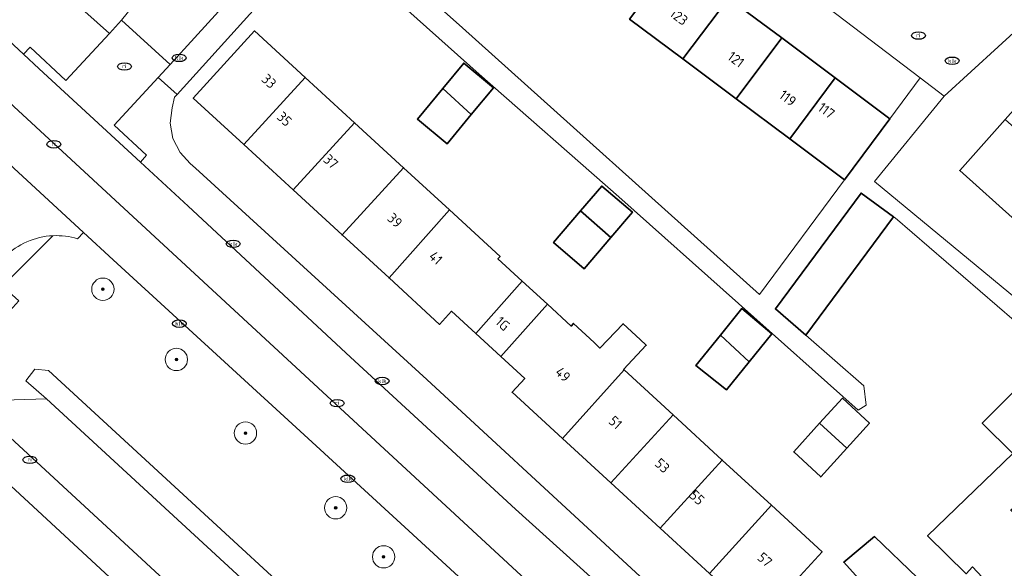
# Model space of a CAD drawing. Header units: metres. Extents: x 103671 to 105190, y 427150 to 429171.
# Tile 267 of 320: x 103787 to 103875, y 429039 to 429088. Entities that reach past the tile are written whole.
import ezdxf
from ezdxf.enums import TextEntityAlignment as Align

# ---------------------------------------------------------------- set-up
doc = ezdxf.new("R2010")
doc.units = ezdxf.units.M
for name, color, linetype, lineweight in [('B-WE-GR-BOOM-S', 253, 'Continuous', 25), ('B-WE-GR-HAAG-GV', 253, 'Continuous', 13), ('B-WE-IE-MEUBILAIR-S', 253, 'Continuous', 25), ('B-WE-OG-BEBOUWING-GV', 253, 'Continuous', 35), ('B-WE-OG-BEBOUWING-T18', 7, 'Continuous', 18), ('B-WE-OG-TERREIN_BEGROEID-GV', 253, 'Continuous', 18), ('B-WE-OG-TERREIN_ERF-GV', 253, 'Continuous', 18), ('B-WE-VH-GESLOTENVERHARDING_ASFALT-GV', 253, 'Continuous', 18), ('B-WE-VH-ONVERHARD_ZAND-GV', 253, 'Continuous', 18), ('B-WE-VH-OPENVERHARDING-GV', 253, 'Continuous', 18), ('B-WE-VH-OPENVERHARDING_BETONSTRAATSTEEN-GV', 253, 'Continuous', 18), ('B-WE-VH-OPENVERHARDING_TEGEL-GV', 253, 'Continuous', 18), ('B-WE-VW-MARKERING_PICTOGRAM-G', 253, 'Continuous', 18)]:
    doc.layers.add(name, color=color, linetype=linetype, lineweight=lineweight)
doc.styles.add('NLCS-ISO', font='NLCS-ISO.ttf')
doc.styles.add('NLCS-ISO-M500-T18', font='NLCS-ISO.ttf', dxfattribs={"height": 0.9})

# ---------------------------------------------------------------- blocks, each defined once
blk = doc.blocks.new('SIE-MEUBILAIR_PUT_KOLK-SO')
blk.add_ellipse((0, 0), major_axis=(1.25, 0), ratio=0.54)
at = {"style": 'NLCS-ISO'}
blk.add_text('klk', height=0.75, dxfattribs=at).set_placement((0.03, 0), align=Align.MIDDLE_CENTER)
blk = doc.blocks.new('SIE-MEUBILAIR_PUT_RIOOLPUT-SO')
blk.add_ellipse((0, 0), major_axis=(1.25, 0), ratio=0.54)
at = {"style": 'NLCS-ISO'}
blk.add_text('ri', height=0.75, dxfattribs=at).set_placement((-0.04, 0.07), align=Align.MIDDLE_CENTER)
blk = doc.blocks.new('SGR-BOOM_GBKN-SO')
at = {"linetype": 'ByBlock', "lineweight": 18}
h = blk.add_hatch(color=0, dxfattribs=at)
h.dxf.hatch_style = 1
edge = h.paths.add_edge_path()
edge.add_arc((0, 0), 0.25, 0, 360)
at = {"color": 0, "linetype": 'ByBlock', "lineweight": 18}
for radius in [2, 0.25]:
    blk.add_circle((0, 0), radius, dxfattribs=at)
at = {"color": 0, "linetype": 'ByBlock', "lineweight": 18, "style": 'NLCS-ISO'}
blk.add_attdef('SOORT', (2.5, 0), '', height=1.5, dxfattribs=at)

msp = doc.modelspace()

# ---------------------------------------------------------------- linework, layer by layer
at = {"layer": 'B-WE-GR-HAAG-GV', "flags": 128}
msp.add_lwpolyline([(103789.328, 429056.813), (103788.097, 429056.944), (103787.27, 429055.877), (103789.143, 429054.262), (103825.575, 429020.723), (103826.145, 429020.198), (103827.806, 429020.957), (103825.962, 429023.088)], close=True, dxfattribs=at)
at = {"layer": 'B-WE-OG-BEBOUWING-GV', "flags": 128}
for points in [[(103850.353, 429090.216), (103845.572, 429093.788), (103841.491, 429088.325), (103846.272, 429084.753)], [(103855.143, 429086.637), (103850.353, 429090.216), (103846.272, 429084.753), (103851.062, 429081.175)], [(103812.36, 429083.095), (103807.813, 429087.266), (103802.308, 429081.247), (103806.847, 429077.082)], [(103851.062, 429081.175), (103855.859, 429077.59), (103859.94, 429083.053), (103855.143, 429086.637)], [(103824.707, 429082.089), (103827.275, 429079.77), (103829.265, 429082.17), (103826.604, 429084.377)], [(103811.268, 429073.026), (103816.789, 429079.033), (103812.36, 429083.095), (103806.847, 429077.082)], [(103860.782, 429073.911), (103864.847, 429079.386), (103859.94, 429083.053), (103855.859, 429077.59)], [(103827.275, 429079.77), (103824.707, 429082.089), (103822.443, 429079.358), (103825.104, 429077.151)], [(103816.789, 429079.033), (103811.268, 429073.026), (103815.681, 429068.976), (103821.188, 429074.997)], [(103875.21, 429079.319), (103871.131, 429074.742), (103876.143, 429070.254), (103880.233, 429074.844)], [(103825.314, 429071.213), (103821.188, 429074.997), (103815.681, 429068.976), (103819.889, 429065.115)], [(103837.086, 429071.131), (103839.795, 429068.732), (103841.736, 429071.001), (103838.987, 429073.353)], [(103865.19, 429070.606), (103862.265, 429072.72), (103854.578, 429062.341), (103857.299, 429059.976)], [(103831.84, 429064.834), (103829.666, 429066.828), (103829.861, 429067.042), (103825.314, 429071.213), (103819.889, 429065.115), (103824.428, 429060.95), (103825.501, 429062.124), (103827.667, 429060.137)], [(103839.795, 429068.732), (103837.086, 429071.131), (103834.657, 429068.292), (103837.406, 429065.94)], [(103834.102, 429062.759), (103831.84, 429064.834), (103827.667, 429060.137), (103829.922, 429058.068)], [(103840.991, 429056.857), (103840.94, 429056.904), (103842.98, 429059.079), (103842.434, 429059.604), (103840.907, 429061.004), (103838.826, 429058.822), (103838.301, 429059.324), (103836.444, 429061.027), (103836.237, 429060.801), (103834.102, 429062.759), (103829.922, 429058.068), (103832.066, 429056.101), (103830.935, 429054.863), (103835.475, 429050.7)], [(103849.635, 429059.97), (103852.227, 429057.602), (103854.26, 429060.095), (103851.564, 429062.364)], [(103852.227, 429057.602), (103849.635, 429059.97), (103847.441, 429057.247), (103850.176, 429055.088)], [(103888.287, 429051.379), (103880.332, 429059.251), (103873.146, 429052.089), (103875.897, 429049.369), (103868.241, 429041.994), (103871.687, 429038.582), (103872.283, 429039.188), (103876.156, 429035.042), (103880.69, 429039.342), (103875.7, 429044.294), (103878.41, 429046.883), (103887.674, 429037.72), (103893.357, 429043.453), (103886.853, 429049.933)], [(103845.385, 429052.828), (103840.991, 429056.857), (103835.475, 429050.7), (103839.81, 429046.724)], [(103858.545, 429052.074), (103860.976, 429049.844), (103863.015, 429052.091), (103860.591, 429054.328)], [(103844.232, 429042.669), (103849.807, 429048.772), (103845.385, 429052.828), (103839.81, 429046.724)], [(103860.976, 429049.844), (103858.545, 429052.074), (103856.218, 429049.509), (103858.642, 429047.271)], [(103848.653, 429038.614), (103854.221, 429044.724), (103849.807, 429048.772), (103844.232, 429042.669)], [(103854.221, 429044.724), (103848.653, 429038.614), (103853.186, 429034.457), (103858.761, 429040.56)], [(103863.381, 429036.65), (103865.928, 429034.192), (103865.459, 429033.765), (103871.654, 429027.736), (103875.042, 429030.814), (103863.485, 429041.92), (103860.707, 429039.608)]]:
    msp.add_lwpolyline(points, close=True, dxfattribs=at)
at = {"layer": 'B-WE-OG-TERREIN_BEGROEID-GV', "flags": 128}
for points in [[(103811.554, 429051.703), (103795.121, 429066.744), (103792.452, 429069.203), (103791.921, 429068.627)], [(103789.719, 429068.902), (103785.186, 429064.38), (103786.649, 429063.045), (103785.301, 429061.567), (103783.865, 429062.877), (103783.561, 429062.5), (103785.132, 429061.06), (103780.602, 429056.042), (103780.37, 429055.814), (103782.329, 429054.055), (103789.143, 429054.262), (103787.27, 429055.877), (103788.097, 429056.944), (103789.328, 429056.813), (103825.962, 429023.088), (103827.806, 429020.957), (103829.403, 429021.702), (103830.991, 429020.575), (103837.671, 429027.721), (103821.655, 429042.433), (103811.554, 429051.703)]]:
    msp.add_lwpolyline(points, dxfattribs=at)
at = {"layer": 'B-WE-OG-TERREIN_BEGROEID-GV'}
msp.add_lwpolyline([(103791.921, 429068.627, 0.085853), (103789.719, 429068.902)], format="xyb", dxfattribs=at)
at = {"layer": 'B-WE-OG-TERREIN_ERF-GV', "flags": 128}
for points in [[(103850.353, 429090.216), (103855.143, 429086.637), (103859.94, 429083.053), (103864.847, 429079.386), (103867.569, 429083.052), (103833.665, 429108.82)], [(103886.481, 429096.753), (103874.571, 429085.849), (103869.726, 429081.413), (103863.476, 429073.777), (103877.599, 429062.09)], [(103813.913, 429095.998), (103800.855, 429081.556), (103800.639, 429081.317), (103800.414, 429080.362), (103800.228, 429078.997), (103800.468, 429077.617), (103801.149, 429076.349), (103802.042, 429075.368), (103802.503, 429074.948), (103823.278, 429056.005), (103855.298, 429026.465)], [(103818.267, 429094.909), (103826.477, 429087.543), (103853.141, 429063.62), (103860.782, 429073.911), (103855.859, 429077.59), (103851.062, 429081.175), (103846.272, 429084.753), (103841.491, 429088.325)], [(103877.528, 429059.983), (103865.321, 429070.511), (103865.19, 429070.606), (103857.299, 429059.976), (103862.525, 429055.434), (103862.725, 429053.698), (103862.015, 429053.245), (103840.509, 429072.381), (103827.984, 429083.378), (103816.84, 429093.345)], [(103848.653, 429038.614), (103844.232, 429042.669), (103839.81, 429046.724), (103835.475, 429050.7), (103830.935, 429054.863), (103832.066, 429056.101), (103829.922, 429058.068), (103827.667, 429060.137), (103825.501, 429062.124), (103824.428, 429060.95), (103819.889, 429065.115), (103815.681, 429068.976), (103811.268, 429073.026), (103806.847, 429077.082), (103802.308, 429081.247), (103807.813, 429087.266), (103812.36, 429083.095), (103816.789, 429079.033), (103821.188, 429074.997), (103825.314, 429071.213), (103829.861, 429067.042), (103829.666, 429066.828), (103831.84, 429064.834), (103834.102, 429062.759), (103836.237, 429060.801), (103836.444, 429061.027), (103838.301, 429059.324), (103838.826, 429058.822), (103840.907, 429061.004), (103842.434, 429059.604), (103842.98, 429059.079), (103840.94, 429056.904), (103840.991, 429056.857), (103845.385, 429052.828), (103849.807, 429048.772), (103854.221, 429044.724), (103858.761, 429040.56), (103853.186, 429034.457)]]:
    msp.add_lwpolyline(points, dxfattribs=at)
for points in [[(103884.216, 429079.315), (103880.233, 429074.844), (103876.143, 429070.254), (103871.131, 429074.742), (103875.21, 429079.319), (103879.194, 429083.79), (103883.178, 429088.261), (103887.281, 429092.865), (103892.29, 429088.377), (103888.2, 429083.787)], [(103824.707, 429082.089), (103826.604, 429084.377), (103829.265, 429082.17), (103827.275, 429079.77), (103825.104, 429077.151), (103822.443, 429079.358)], [(103837.086, 429071.131), (103838.987, 429073.353), (103841.736, 429071.001), (103839.795, 429068.732), (103837.406, 429065.94), (103834.657, 429068.292)], [(103888.287, 429051.379), (103886.853, 429049.933), (103893.357, 429043.453), (103887.674, 429037.72), (103878.41, 429046.883), (103875.7, 429044.294), (103880.69, 429039.342), (103876.156, 429035.042), (103872.283, 429039.188), (103871.687, 429038.582), (103868.241, 429041.994), (103875.897, 429049.369), (103873.146, 429052.089), (103880.332, 429059.251), (103886.891, 429065.788), (103894.97, 429058.118)], [(103849.635, 429059.97), (103851.564, 429062.364), (103854.26, 429060.095), (103852.227, 429057.602), (103850.176, 429055.088), (103847.441, 429057.247)], [(103803.658, 429030.098), (103785.125, 429047.215), (103776.428, 429054.982), (103750.076, 429025.767), (103796.04, 428982.944), (103811.837, 429000), (103822.935, 429011.984)], [(103858.545, 429052.074), (103860.591, 429054.328), (103863.015, 429052.091), (103860.976, 429049.844), (103858.642, 429047.271), (103856.218, 429049.509)], [(103865.459, 429033.765), (103861.298, 429029.017), (103858.675, 429031.325), (103863.148, 429036.429), (103863.381, 429036.65), (103860.707, 429039.608), (103863.485, 429041.92), (103875.042, 429030.814), (103871.654, 429027.736)]]:
    msp.add_lwpolyline(points, close=True, dxfattribs=at)
at = {"layer": 'B-WE-VH-GESLOTENVERHARDING_ASFALT-GV', "flags": 128}
for points in [[(103740.519, 429127.932), (103736.05, 429132.058), (103714.722, 429151.696), (103711.746, 429154.447), (103711.396, 429154.766), (103710.946, 429155.176), (103705.786, 429148.87), (103706.346, 429148.482), (103719.623, 429136.264), (103750.722, 429107.684), (103764.891, 429094.648), (103777.77, 429082.729), (103779.927, 429080.742), (103792.452, 429069.203), (103795.121, 429066.744), (103811.554, 429051.703), (103821.655, 429042.433), (103837.671, 429027.721)], [(103878.595, 429000.82), (103871.203, 429007.779), (103848.998, 429028.37), (103831.238, 429044.361), (103816.417, 429058.019), (103801.859, 429071.546), (103797.565, 429075.506), (103788.484, 429083.881), (103787.082, 429085.174), (103784.408, 429087.64), (103763.567, 429106.691), (103763.072, 429107.14), (103762.957, 429107.246), (103740.642, 429127.836)]]:
    msp.add_lwpolyline(points, dxfattribs=at)
at = {"layer": 'B-WE-VH-ONVERHARD_ZAND-GV', "flags": 128}
msp.add_lwpolyline([(103789.328, 429056.813), (103788.097, 429056.944), (103787.27, 429055.877), (103789.143, 429054.262), (103825.575, 429020.723), (103826.145, 429020.198), (103827.806, 429020.957), (103825.962, 429023.088)], close=True, dxfattribs=at)
at = {"layer": 'B-WE-VH-OPENVERHARDING-GV', "flags": 128}
for points in [[(103858.349, 429148.41), (103858.867, 429148.982), (103854.361, 429153.064), (103853.553, 429152.17), (103842.508, 429139.95), (103831.519, 429127.992), (103828.624, 429124.432), (103813.444, 429107.676), (103812.63, 429106.777), (103796.796, 429089.397), (103796.387, 429088.863), (103795.882, 429088.222), (103800.247, 429084.25), (103802.411, 429086.636), (103815.676, 429101.2), (103822.339, 429108.554), (103823.769, 429109.868), (103824.61, 429110.657), (103834.659, 429122.196), (103835.817, 429123.532), (103851.133, 429140.445)], [(103751.304, 429136.858), (103746.002, 429131.091), (103745.713, 429131.356), (103742.399, 429127.771), (103743.631, 429127.85), (103744.01, 429127.805), (103746.093, 429127.794), (103785.59, 429092.275), (103784.057, 429091.147), (103784.009, 429088.442), (103784.408, 429087.64), (103787.082, 429085.174), (103787.66, 429085.802), (103790.879, 429082.82), (103794.786, 429087.038), (103790.108, 429091.262), (103751.66, 429125.984), (103756.838, 429131.708)], [(103799.166, 429083.082), (103800.247, 429084.25), (103795.882, 429088.222), (103794.786, 429087.038), (103790.879, 429082.82), (103787.66, 429085.802), (103787.082, 429085.174), (103788.484, 429083.881), (103797.565, 429075.506), (103798.123, 429076.112), (103795.209, 429078.81)], [(103823.278, 429056.005), (103802.503, 429074.948), (103802.042, 429075.368), (103801.149, 429076.349), (103800.468, 429077.617), (103800.228, 429078.997), (103800.414, 429080.362), (103800.639, 429081.317), (103800.855, 429081.556), (103799.166, 429083.082), (103795.209, 429078.81), (103798.123, 429076.112), (103797.565, 429075.506), (103801.859, 429071.546), (103816.417, 429058.019), (103831.238, 429044.361), (103848.998, 429028.37), (103871.203, 429007.779), (103878.595, 429000.82), (103880.943, 429003.006), (103880.465, 429003.415), (103856.732, 429025.25), (103855.298, 429026.465)]]:
    msp.add_lwpolyline(points, close=True, dxfattribs=at)
for points in [[(103807.506, 429110.934), (103807.427, 429111.006), (103807.05, 429111.345), (103798.236, 429101.6), (103798.658, 429101.232), (103798.901, 429101.511), (103799.16, 429101.285), (103793.05, 429094.531), (103793.137, 429094.448), (103790.108, 429091.262), (103794.786, 429087.038), (103795.882, 429088.222), (103796.387, 429088.863), (103796.796, 429089.397), (103796.074, 429091.944), (103808.636, 429105.939), (103809.644, 429107.098), (103811.555, 429107.389)], [(103815.676, 429101.2), (103802.411, 429086.636), (103800.247, 429084.25), (103799.166, 429083.082), (103800.855, 429081.556), (103813.913, 429095.998)], [(103877.599, 429062.09), (103863.476, 429073.777), (103869.726, 429081.413), (103867.569, 429083.052), (103864.847, 429079.386), (103860.782, 429073.911), (103853.141, 429063.62), (103826.477, 429087.543), (103818.267, 429094.909)], [(103816.84, 429093.345), (103827.984, 429083.378), (103840.509, 429072.381), (103862.015, 429053.245), (103862.725, 429053.698), (103862.525, 429055.434), (103857.299, 429059.976), (103854.578, 429062.341), (103862.265, 429072.72), (103865.19, 429070.606), (103865.321, 429070.511), (103877.528, 429059.983)], [(103776.428, 429054.982), (103779.14, 429057.82), (103779.178, 429058.474), (103783.195, 429062.855), (103783.561, 429062.5), (103783.865, 429062.877), (103785.186, 429064.38), (103789.719, 429068.902)]]:
    msp.add_lwpolyline(points, dxfattribs=at)
at = {"layer": 'B-WE-VH-OPENVERHARDING-GV'}
msp.add_lwpolyline([(103789.719, 429068.902, 0.185595), (103785.398, 429067.013)], format="xyb", dxfattribs=at)
at = {"layer": 'B-WE-VH-OPENVERHARDING_BETONSTRAATSTEEN-GV', "flags": 128}
msp.add_lwpolyline([(103859.412, 429096.224), (103858.431, 429096.963), (103856.373, 429098.513), (103848.866, 429104.168), (103840.04, 429110.784), (103837.998, 429112.315), (103836.93, 429113.116), (103833.907, 429109.138), (103833.665, 429108.82), (103867.569, 429083.052), (103869.726, 429081.413), (103874.571, 429085.849), (103886.481, 429096.753), (103886.207, 429097.061), (103886.4, 429097.236), (103883.859, 429100.049)], dxfattribs=at)
for points in [[(103782.329, 429054.055), (103780.37, 429055.814), (103780.602, 429056.042), (103779.183, 429057.341), (103779.124, 429057.545), (103779.14, 429057.82), (103776.428, 429054.982), (103785.125, 429047.215), (103803.658, 429030.098), (103822.935, 429011.984), (103826.826, 429008.795), (103864.662, 428973.985), (103866.698, 428976.185), (103863.543, 428979.133), (103860.302, 428982.162), (103839.442, 429001.451), (103826.678, 429013.181), (103825.279, 429014.466), (103819.343, 429019.922)], [(103789.143, 429054.262), (103782.329, 429054.055), (103819.343, 429019.922), (103823.856, 429020.105), (103826.145, 429020.198), (103825.575, 429020.723)]]:
    msp.add_lwpolyline(points, close=True, dxfattribs=at)
at = {"layer": 'B-WE-VH-OPENVERHARDING_TEGEL-GV', "flags": 128}
msp.add_lwpolyline([(103791.921, 429068.627), (103792.452, 429069.203), (103779.927, 429080.742)], dxfattribs=at)
at = {"layer": 'B-WE-VH-OPENVERHARDING_TEGEL-GV'}
for points in [[(103785.398, 429067.013, -0.185595), (103789.719, 429068.902)], [(103789.719, 429068.902, -0.085853), (103791.921, 429068.627)]]:
    msp.add_lwpolyline(points, format="xyb", dxfattribs=at)
at = {"layer": 'B-WE-VW-MARKERING_PICTOGRAM-G', "flags": 128}
msp.add_lwpolyline([(103784.574, 429081.942), (103899.065, 428976.256)], dxfattribs=at)

# ---------------------------------------------------------------- block references
at = {"layer": 'B-WE-GR-BOOM-S', "xscale": 0.5, "yscale": 0.5, "zscale": 0.5}
for p in [(103794.2, 429064.1), (103800.8, 429057.8), (103807, 429051.2), (103815.1, 429044.5), (103819.4, 429040.1)]:
    msp.add_blockref('SGR-BOOM_GBKN-SO', p, dxfattribs=at)
at = {"layer": 'B-WE-IE-MEUBILAIR-S', "xscale": 0.5, "yscale": 0.5, "zscale": 0.5}
for name, p in [('SIE-MEUBILAIR_PUT_RIOOLPUT-SO', (103867.422, 429086.853)), ('SIE-MEUBILAIR_PUT_KOLK-SO', (103801.04, 429084.85)), ('SIE-MEUBILAIR_PUT_RIOOLPUT-SO', (103796.135, 429084.079)), ('SIE-MEUBILAIR_PUT_KOLK-SO', (103870.44, 429084.59)), ('SIE-MEUBILAIR_PUT_RIOOLPUT-SO', (103789.797, 429077.103)), ('SIE-MEUBILAIR_PUT_KOLK-SO', (103805.89, 429068.17)), ('SIE-MEUBILAIR_PUT_KOLK-SO', (103801.06, 429061.02)), ('SIE-MEUBILAIR_PUT_KOLK-SO', (103819.27, 429055.87)), ('SIE-MEUBILAIR_PUT_RIOOLPUT-SO', (103815.23, 429053.88)), ('SIE-MEUBILAIR_PUT_RIOOLPUT-SO', (103787.635, 429048.801)), ('SIE-MEUBILAIR_PUT_KOLK-SO', (103816.19, 429047.1))]:
    msp.add_blockref(name, p, dxfattribs=at)

# ---------------------------------------------------------------- texts
at = {"layer": 'B-WE-OG-BEBOUWING-T18', "style": 'NLCS-ISO-M500-T18'}
for s, rotation, p in [('123', 323.2, (103845.911, 429088.542)), ('121', 323.2, (103851.037, 429084.711)), ('33', 317.6, (103809.114, 429082.762)), ('119', 323.2, (103855.685, 429081.239)), ('117', 323.2, (103859.152, 429080.123)), ('35', 317.5, (103810.504, 429079.369)), ('37', 317.5, (103814.669, 429075.549)), ('39', 317.5, (103820.418, 429070.275)), ('41', 317.5, (103824.085, 429066.912)), ('1G', 317.5, (103830.092, 429061.01)), ('49', 317.5, (103835.505, 429056.461)), ('51', 317.5, (103840.214, 429052.143)), ('53', 317.5, (103844.424, 429048.282)), ('55', 317.5, (103847.548, 429045.416)), ('57', 317.5, (103853.628, 429039.84))]:
    msp.add_text(s, height=0.9, rotation=rotation, dxfattribs=at).set_placement(p, align=Align.MIDDLE)

doc.saveas('drawing.dxf')
